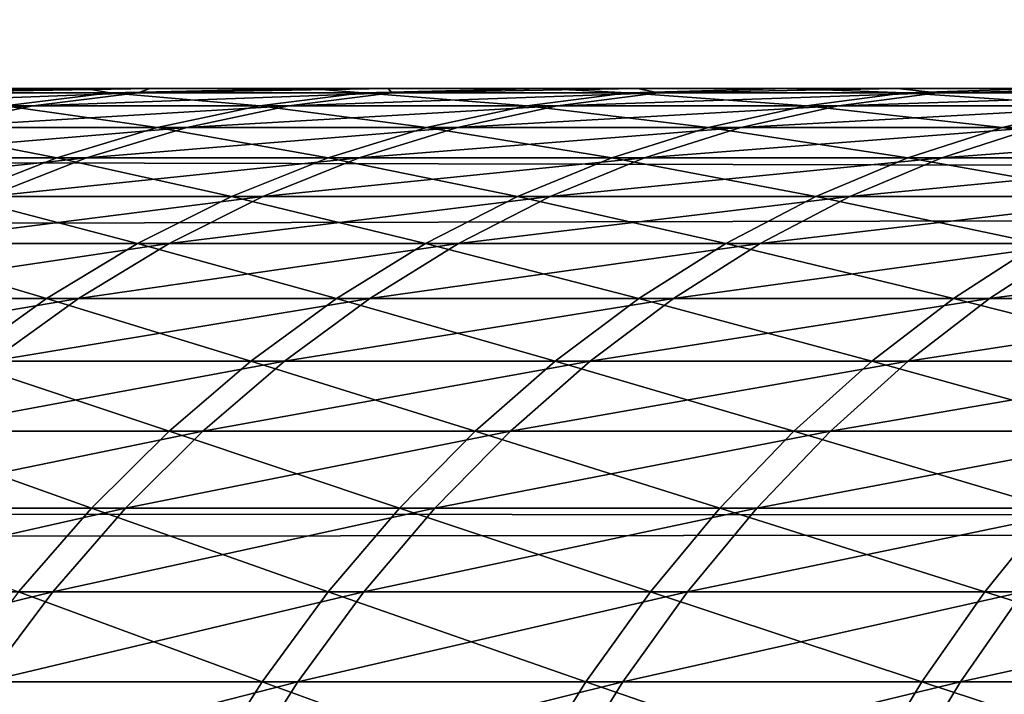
# Model space of a CAD drawing. Header units: millimetres. Extents: x -184 to 165, y -135 to 242.
# Tile 853 of 1056: x -106.644 to -106.073, y 5.848 to 6.24. Entities that reach past the tile are written whole.
import ezdxf

# ---------------------------------------------------------------- set-up
doc = ezdxf.new("R2010")
doc.units = ezdxf.units.MM
doc.header["$LTSCALE"] = 41.718519
for name, color, linetype in [('384', 7, 'CONTINUOUS'), ('386', 7, 'CONTINUOUS'), ('432', 7, 'CONTINUOUS'), ('433', 7, 'CONTINUOUS')]:
    doc.layers.add(name, color=color, linetype=linetype)

msp = doc.modelspace()

# ---------------------------------------------------------------- linework, layer by layer
at = {"layer": '384', "linetype": 'CONTINUOUS'}
for points in [[(-35.19485, 6.44238, 60), (-34.8031, 5.99816, 60), (-162.44894, 6.28006, 60), (-35.19485, 6.44238, 60)], [(-162.44894, 6.28006, 60), (-34.8031, 5.99816, 60), (-162.7873, 5.89476, 60), (-162.44894, 6.28006, 60)], [(-34.8031, 5.99816, 60), (-34.41413, 5.55084, 60), (-162.7873, 5.89476, 60), (-34.8031, 5.99816, 60)], [(-162.7873, 5.89476, 60), (-34.41413, 5.55084, 60), (-163.12331, 5.50745, 60), (-162.7873, 5.89476, 60)]]:
    msp.add_3dface(points, dxfattribs=at)
at = {"layer": '386', "linetype": 'CONTINUOUS'}
for points in [[(-35.05106, 6.28006, 63), (-162.30515, 6.44238, 63), (-162.6969, 5.99816, 63), (-35.05106, 6.28006, 63)], [(-34.7127, 5.89476, 63), (-35.05106, 6.28006, 63), (-162.6969, 5.99816, 63), (-34.7127, 5.89476, 63)], [(-34.7127, 5.89476, 63), (-162.6969, 5.99816, 63), (-163.08587, 5.55084, 63), (-34.7127, 5.89476, 63)], [(-34.37669, 5.50745, 63), (-34.7127, 5.89476, 63), (-163.08587, 5.55084, 63), (-34.37669, 5.50745, 63)]]:
    msp.add_3dface(points, dxfattribs=at)
at = {"layer": '432', "linetype": 'CONTINUOUS'}
for points in [[(-106.71604, 6.19755, -4.42714), (-106.57596, 6.19755, -4.66882), (-106.77806, 6.19001, -4.46183), (-106.71604, 6.19755, -4.42714)], [(-106.77806, 6.19001, -4.46183), (-106.57596, 6.19755, -4.66882), (-106.63688, 6.19001, -4.70539), (-106.77806, 6.19001, -4.46183)], [(-106.73129, 6.19755, 4.39977), (-106.59204, 6.19755, 4.64192), (-106.60644, 6.2, 4.47879), (-106.73129, 6.19755, 4.39977)], [(-106.73, 6.2, 4.25619), (-106.73129, 6.19755, 4.39977), (-106.60644, 6.2, 4.47879), (-106.73, 6.2, 4.25619)], [(-106.59204, 6.19755, 4.64192), (-106.73129, 6.19755, 4.39977), (-106.65309, 6.19001, 4.67829), (-106.59204, 6.19755, 4.64192)], [(-106.57596, 6.19755, -4.66882), (-106.71604, 6.19755, -4.42714), (-106.56876, 6.2, -4.54382), (-106.57596, 6.19755, -4.66882)], [(-106.56876, 6.2, -4.54382), (-106.71604, 6.19755, -4.42714), (-106.7003, 6.2, -4.31106), (-106.56876, 6.2, -4.54382)], [(-106.50529, 6.19001, 4.91791), (-106.59204, 6.19755, 4.64192), (-106.65309, 6.19001, 4.67829), (-106.50529, 6.19001, 4.91791)], [(-106.57596, 6.19755, -4.66882), (-106.42849, 6.19755, -4.90606), (-106.63688, 6.19001, -4.70539), (-106.57596, 6.19755, -4.66882)], [(-106.63688, 6.19001, -4.70539), (-106.42849, 6.19755, -4.90606), (-106.48826, 6.19001, -4.9445), (-106.63688, 6.19001, -4.70539)], [(-106.60644, 6.2, 4.47879), (-106.59204, 6.19755, 4.64192), (-106.47663, 6.2, 4.69779), (-106.60644, 6.2, 4.47879)], [(-106.59204, 6.19755, 4.64192), (-106.4454, 6.19755, 4.87968), (-106.47663, 6.2, 4.69779), (-106.59204, 6.19755, 4.64192)], [(-106.4454, 6.19755, 4.87968), (-106.59204, 6.19755, 4.64192), (-106.50529, 6.19001, 4.91791), (-106.4454, 6.19755, 4.87968)], [(-106.42849, 6.19755, -4.90606), (-106.57596, 6.19755, -4.66882), (-106.4306, 6.2, -4.7722), (-106.42849, 6.19755, -4.90606)], [(-106.4306, 6.2, -4.7722), (-106.57596, 6.19755, -4.66882), (-106.56876, 6.2, -4.54382), (-106.4306, 6.2, -4.7722)], [(-106.35019, 6.19001, 5.15286), (-106.4454, 6.19755, 4.87968), (-106.50529, 6.19001, 4.91791), (-106.35019, 6.19001, 5.15286)], [(-106.42849, 6.19755, -4.90606), (-106.27379, 6.19755, -5.13866), (-106.48826, 6.19001, -4.9445), (-106.42849, 6.19755, -4.90606)], [(-106.48826, 6.19001, -4.9445), (-106.27379, 6.19755, -5.13866), (-106.33234, 6.19001, -5.17892), (-106.48826, 6.19001, -4.9445)], [(-106.47663, 6.2, 4.69779), (-106.4454, 6.19755, 4.87968), (-106.34069, 6.2, 4.91305), (-106.47663, 6.2, 4.69779)], [(-106.4454, 6.19755, 4.87968), (-106.2915, 6.19755, 5.11281), (-106.34069, 6.2, 4.91305), (-106.4454, 6.19755, 4.87968)], [(-106.2915, 6.19755, 5.11281), (-106.4454, 6.19755, 4.87968), (-106.35019, 6.19001, 5.15286), (-106.2915, 6.19755, 5.11281)], [(-106.28595, 6.2, -4.99605), (-106.42849, 6.19755, -4.90606), (-106.4306, 6.2, -4.7722), (-106.28595, 6.2, -4.99605)], [(-106.27379, 6.19755, -5.13866), (-106.42849, 6.19755, -4.90606), (-106.28595, 6.2, -4.99605), (-106.27379, 6.19755, -5.13866)], [(-106.18793, 6.19001, 5.38293), (-106.2915, 6.19755, 5.11281), (-106.35019, 6.19001, 5.15286), (-106.18793, 6.19001, 5.38293)], [(-106.34069, 6.2, 4.91305), (-106.2915, 6.19755, 5.11281), (-106.19871, 6.2, 5.12437), (-106.34069, 6.2, 4.91305)], [(-106.27379, 6.19755, -5.13866), (-106.112, 6.19755, -5.36638), (-106.33234, 6.19001, -5.17892), (-106.27379, 6.19755, -5.13866)], [(-106.33234, 6.19001, -5.17892), (-106.112, 6.19755, -5.36638), (-106.16929, 6.19001, -5.40842), (-106.33234, 6.19001, -5.17892)], [(-106.2915, 6.19755, 5.11281), (-106.1305, 6.19755, 5.34108), (-106.19871, 6.2, 5.12437), (-106.2915, 6.19755, 5.11281)], [(-106.1305, 6.19755, 5.34108), (-106.2915, 6.19755, 5.11281), (-106.18793, 6.19001, 5.38293), (-106.1305, 6.19755, 5.34108)], [(-106.13496, 6.2, -5.2152), (-106.27379, 6.19755, -5.13866), (-106.28595, 6.2, -4.99605), (-106.13496, 6.2, -5.2152)], [(-106.112, 6.19755, -5.36638), (-106.27379, 6.19755, -5.13866), (-106.13496, 6.2, -5.2152), (-106.112, 6.19755, -5.36638)], [(-106.19871, 6.2, 5.12437), (-106.1305, 6.19755, 5.34108), (-106.05081, 6.2, 5.33159), (-106.19871, 6.2, 5.12437)], [(-106.01866, 6.19001, 5.60788), (-106.1305, 6.19755, 5.34108), (-106.18793, 6.19001, 5.38293), (-106.01866, 6.19001, 5.60788)], [(-106.112, 6.19755, -5.36638), (-105.94328, 6.19755, -5.589), (-106.16929, 6.19001, -5.40842), (-106.112, 6.19755, -5.36638)], [(-106.16929, 6.19001, -5.40842), (-105.94328, 6.19755, -5.589), (-105.99924, 6.19001, -5.63279), (-106.16929, 6.19001, -5.40842)], [(-105.97778, 6.2, -5.4295), (-106.112, 6.19755, -5.36638), (-106.13496, 6.2, -5.2152), (-105.97778, 6.2, -5.4295)], [(-106.1305, 6.19755, 5.34108), (-105.96254, 6.19755, 5.56429), (-106.05081, 6.2, 5.33159), (-106.1305, 6.19755, 5.34108)], [(-105.96254, 6.19755, 5.56429), (-106.1305, 6.19755, 5.34108), (-106.01866, 6.19001, 5.60788), (-105.96254, 6.19755, 5.56429)], [(-105.94328, 6.19755, -5.589), (-106.112, 6.19755, -5.36638), (-105.97778, 6.2, -5.4295), (-105.94328, 6.19755, -5.589)], [(-106.77806, 6.19001, -4.46183), (-106.63688, 6.19001, -4.70539), (-106.83945, 6.17742, -4.49616), (-106.77806, 6.19001, -4.46183)], [(-106.83945, 6.17742, -4.49616), (-106.63688, 6.19001, -4.70539), (-106.69718, 6.17742, -4.7416), (-106.83945, 6.17742, -4.49616)], [(-106.56458, 6.17742, 4.95575), (-106.65309, 6.19001, 4.67829), (-106.71351, 6.17742, 4.71429), (-106.56458, 6.17742, 4.95575)], [(-106.63688, 6.19001, -4.70539), (-106.48826, 6.19001, -4.9445), (-106.69718, 6.17742, -4.7416), (-106.63688, 6.19001, -4.70539)], [(-106.69718, 6.17742, -4.7416), (-106.48826, 6.19001, -4.9445), (-106.54742, 6.17742, -4.98255), (-106.69718, 6.17742, -4.7416)], [(-106.50529, 6.19001, 4.91791), (-106.65309, 6.19001, 4.67829), (-106.56458, 6.17742, 4.95575), (-106.50529, 6.19001, 4.91791)], [(-106.40829, 6.17742, 5.19251), (-106.50529, 6.19001, 4.91791), (-106.56458, 6.17742, 4.95575), (-106.40829, 6.17742, 5.19251)], [(-106.48826, 6.19001, -4.9445), (-106.33234, 6.19001, -5.17892), (-106.54742, 6.17742, -4.98255), (-106.48826, 6.19001, -4.9445)], [(-106.54742, 6.17742, -4.98255), (-106.33234, 6.19001, -5.17892), (-106.3903, 6.17742, -5.21877), (-106.54742, 6.17742, -4.98255)], [(-106.35019, 6.19001, 5.15286), (-106.50529, 6.19001, 4.91791), (-106.40829, 6.17742, 5.19251), (-106.35019, 6.19001, 5.15286)], [(-106.24478, 6.17742, 5.42435), (-106.35019, 6.19001, 5.15286), (-106.40829, 6.17742, 5.19251), (-106.24478, 6.17742, 5.42435)], [(-106.33234, 6.19001, -5.17892), (-106.16929, 6.19001, -5.40842), (-106.3903, 6.17742, -5.21877), (-106.33234, 6.19001, -5.17892)], [(-106.3903, 6.17742, -5.21877), (-106.16929, 6.19001, -5.40842), (-106.22599, 6.17742, -5.45003), (-106.3903, 6.17742, -5.21877)], [(-106.18793, 6.19001, 5.38293), (-106.35019, 6.19001, 5.15286), (-106.24478, 6.17742, 5.42435), (-106.18793, 6.19001, 5.38293)], [(-106.0742, 6.17742, 5.65104), (-106.18793, 6.19001, 5.38293), (-106.24478, 6.17742, 5.42435), (-106.0742, 6.17742, 5.65104)], [(-106.16929, 6.19001, -5.40842), (-105.99924, 6.19001, -5.63279), (-106.22599, 6.17742, -5.45003), (-106.16929, 6.19001, -5.40842)], [(-106.22599, 6.17742, -5.45003), (-105.99924, 6.19001, -5.63279), (-106.05463, 6.17742, -5.67613), (-106.22599, 6.17742, -5.45003)], [(-106.01866, 6.19001, 5.60788), (-106.18793, 6.19001, 5.38293), (-106.0742, 6.17742, 5.65104), (-106.01866, 6.19001, 5.60788)], [(-105.89673, 6.17742, 5.87237), (-106.01866, 6.19001, 5.60788), (-106.0742, 6.17742, 5.65104), (-105.89673, 6.17742, 5.87237)], [(-106.62296, 6.15983, 4.99301), (-106.71351, 6.17742, 4.71429), (-106.77301, 6.15983, 4.74974), (-106.62296, 6.15983, 4.99301)], [(-106.69718, 6.17742, -4.7416), (-106.54742, 6.17742, -4.98255), (-106.75656, 6.15983, -4.77725), (-106.69718, 6.17742, -4.7416)], [(-106.75656, 6.15983, -4.77725), (-106.54742, 6.17742, -4.98255), (-106.60567, 6.15983, -5.02001), (-106.75656, 6.15983, -4.77725)], [(-106.56458, 6.17742, 4.95575), (-106.71351, 6.17742, 4.71429), (-106.62296, 6.15983, 4.99301), (-106.56458, 6.17742, 4.95575)], [(-106.46549, 6.15983, 5.23155), (-106.56458, 6.17742, 4.95575), (-106.62296, 6.15983, 4.99301), (-106.46549, 6.15983, 5.23155)], [(-106.54742, 6.17742, -4.98255), (-106.3903, 6.17742, -5.21877), (-106.60567, 6.15983, -5.02001), (-106.54742, 6.17742, -4.98255)], [(-106.60567, 6.15983, -5.02001), (-106.3903, 6.17742, -5.21877), (-106.44737, 6.15983, -5.258), (-106.60567, 6.15983, -5.02001)], [(-106.40829, 6.17742, 5.19251), (-106.56458, 6.17742, 4.95575), (-106.46549, 6.15983, 5.23155), (-106.40829, 6.17742, 5.19251)], [(-106.30075, 6.15983, 5.46513), (-106.40829, 6.17742, 5.19251), (-106.46549, 6.15983, 5.23155), (-106.30075, 6.15983, 5.46513)], [(-106.3903, 6.17742, -5.21877), (-106.22599, 6.17742, -5.45003), (-106.44737, 6.15983, -5.258), (-106.3903, 6.17742, -5.21877)], [(-106.44737, 6.15983, -5.258), (-106.22599, 6.17742, -5.45003), (-106.28183, 6.15983, -5.49101), (-106.44737, 6.15983, -5.258)], [(-106.24478, 6.17742, 5.42435), (-106.40829, 6.17742, 5.19251), (-106.30075, 6.15983, 5.46513), (-106.24478, 6.17742, 5.42435)], [(-106.1289, 6.15983, 5.69353), (-106.24478, 6.17742, 5.42435), (-106.30075, 6.15983, 5.46513), (-106.1289, 6.15983, 5.69353)], [(-106.22599, 6.17742, -5.45003), (-106.05463, 6.17742, -5.67613), (-106.28183, 6.15983, -5.49101), (-106.22599, 6.17742, -5.45003)], [(-106.28183, 6.15983, -5.49101), (-106.05463, 6.17742, -5.67613), (-106.10918, 6.15983, -5.71881), (-106.28183, 6.15983, -5.49101)], [(-106.0742, 6.17742, 5.65104), (-106.24478, 6.17742, 5.42435), (-106.1289, 6.15983, 5.69353), (-106.0742, 6.17742, 5.65104)], [(-105.95009, 6.15983, 5.91652), (-106.0742, 6.17742, 5.65104), (-106.1289, 6.15983, 5.69353), (-105.95009, 6.15983, 5.91652)], [(-106.05463, 6.17742, -5.67613), (-105.8764, 6.17742, -5.89685), (-106.10918, 6.15983, -5.71881), (-106.05463, 6.17742, -5.67613)], [(-106.10918, 6.15983, -5.71881), (-105.8764, 6.17742, -5.89685), (-105.9296, 6.15983, -5.94119), (-106.10918, 6.15983, -5.71881)], [(-105.89673, 6.17742, 5.87237), (-106.0742, 6.17742, 5.65104), (-105.95009, 6.15983, 5.91652), (-105.89673, 6.17742, 5.87237)], [(-106.75656, 6.15983, -4.77725), (-106.60567, 6.15983, -5.02001), (-106.81471, 6.13735, -4.81217), (-106.75656, 6.15983, -4.77725)], [(-106.81471, 6.13735, -4.81217), (-106.60567, 6.15983, -5.02001), (-106.66271, 6.13735, -5.0567), (-106.81471, 6.13735, -4.81217)], [(-106.62296, 6.15983, 4.99301), (-106.77301, 6.15983, 4.74974), (-106.68014, 6.13735, 5.0295), (-106.62296, 6.15983, 4.99301)], [(-106.52152, 6.13735, 5.26979), (-106.62296, 6.15983, 4.99301), (-106.68014, 6.13735, 5.0295), (-106.52152, 6.13735, 5.26979)], [(-106.60567, 6.15983, -5.02001), (-106.44737, 6.15983, -5.258), (-106.66271, 6.13735, -5.0567), (-106.60567, 6.15983, -5.02001)], [(-106.66271, 6.13735, -5.0567), (-106.44737, 6.15983, -5.258), (-106.50326, 6.13735, -5.29643), (-106.66271, 6.13735, -5.0567)], [(-106.46549, 6.15983, 5.23155), (-106.62296, 6.15983, 4.99301), (-106.52152, 6.13735, 5.26979), (-106.46549, 6.15983, 5.23155)], [(-106.35557, 6.13735, 5.50507), (-106.46549, 6.15983, 5.23155), (-106.52152, 6.13735, 5.26979), (-106.35557, 6.13735, 5.50507)], [(-106.44737, 6.15983, -5.258), (-106.28183, 6.15983, -5.49101), (-106.50326, 6.13735, -5.29643), (-106.44737, 6.15983, -5.258)], [(-106.50326, 6.13735, -5.29643), (-106.28183, 6.15983, -5.49101), (-106.33651, 6.13735, -5.53114), (-106.50326, 6.13735, -5.29643)], [(-106.30075, 6.15983, 5.46513), (-106.46549, 6.15983, 5.23155), (-106.35557, 6.13735, 5.50507), (-106.30075, 6.15983, 5.46513)], [(-106.18246, 6.13735, 5.73514), (-106.30075, 6.15983, 5.46513), (-106.35557, 6.13735, 5.50507), (-106.18246, 6.13735, 5.73514)], [(-106.28183, 6.15983, -5.49101), (-106.10918, 6.15983, -5.71881), (-106.33651, 6.13735, -5.53114), (-106.28183, 6.15983, -5.49101)], [(-106.33651, 6.13735, -5.53114), (-106.10918, 6.15983, -5.71881), (-106.1626, 6.13735, -5.76061), (-106.33651, 6.13735, -5.53114)], [(-106.1289, 6.15983, 5.69353), (-106.30075, 6.15983, 5.46513), (-106.18246, 6.13735, 5.73514), (-106.1289, 6.15983, 5.69353)], [(-106.00234, 6.13735, 5.95976), (-106.1289, 6.15983, 5.69353), (-106.18246, 6.13735, 5.73514), (-106.00234, 6.13735, 5.95976)], [(-106.10918, 6.15983, -5.71881), (-105.9296, 6.15983, -5.94119), (-106.1626, 6.13735, -5.76061), (-106.10918, 6.15983, -5.71881)], [(-106.1626, 6.13735, -5.76061), (-105.9296, 6.15983, -5.94119), (-105.98171, 6.13735, -5.98461), (-106.1626, 6.13735, -5.76061)], [(-105.95009, 6.15983, 5.91652), (-106.1289, 6.15983, 5.69353), (-106.00234, 6.13735, 5.95976), (-105.95009, 6.15983, 5.91652)], [(-106.57607, 6.11008, 5.30702), (-106.68014, 6.13735, 5.0295), (-106.73581, 6.11008, 5.06504), (-106.57607, 6.11008, 5.30702)], [(-106.66271, 6.13735, -5.0567), (-106.50326, 6.13735, -5.29643), (-106.71826, 6.11008, -5.09242), (-106.66271, 6.13735, -5.0567)], [(-106.71826, 6.11008, -5.09242), (-106.50326, 6.13735, -5.29643), (-106.55769, 6.11008, -5.33385), (-106.71826, 6.11008, -5.09242)], [(-106.52152, 6.13735, 5.26979), (-106.68014, 6.13735, 5.0295), (-106.57607, 6.11008, 5.30702), (-106.52152, 6.13735, 5.26979)], [(-106.40895, 6.11008, 5.54397), (-106.52152, 6.13735, 5.26979), (-106.57607, 6.11008, 5.30702), (-106.40895, 6.11008, 5.54397)], [(-106.50326, 6.13735, -5.29643), (-106.33651, 6.13735, -5.53114), (-106.55769, 6.11008, -5.33385), (-106.50326, 6.13735, -5.29643)], [(-106.55769, 6.11008, -5.33385), (-106.33651, 6.13735, -5.53114), (-106.38975, 6.11008, -5.57022), (-106.55769, 6.11008, -5.33385)], [(-106.35557, 6.13735, 5.50507), (-106.52152, 6.13735, 5.26979), (-106.40895, 6.11008, 5.54397), (-106.35557, 6.13735, 5.50507)], [(-106.23462, 6.11008, 5.77565), (-106.35557, 6.13735, 5.50507), (-106.40895, 6.11008, 5.54397), (-106.23462, 6.11008, 5.77565)], [(-106.33651, 6.13735, -5.53114), (-106.1626, 6.13735, -5.76061), (-106.38975, 6.11008, -5.57022), (-106.33651, 6.13735, -5.53114)], [(-106.38975, 6.11008, -5.57022), (-106.1626, 6.13735, -5.76061), (-106.21462, 6.11008, -5.80131), (-106.38975, 6.11008, -5.57022)], [(-106.18246, 6.13735, 5.73514), (-106.35557, 6.13735, 5.50507), (-106.23462, 6.11008, 5.77565), (-106.18246, 6.13735, 5.73514)], [(-106.05323, 6.11008, 6.00186), (-106.18246, 6.13735, 5.73514), (-106.23462, 6.11008, 5.77565), (-106.05323, 6.11008, 6.00186)], [(-106.1626, 6.13735, -5.76061), (-105.98171, 6.13735, -5.98461), (-106.21462, 6.11008, -5.80131), (-106.1626, 6.13735, -5.76061)], [(-106.21462, 6.11008, -5.80131), (-105.98171, 6.13735, -5.98461), (-106.03245, 6.11008, -6.02689), (-106.21462, 6.11008, -5.80131)], [(-106.00234, 6.13735, 5.95976), (-106.18246, 6.13735, 5.73514), (-106.05323, 6.11008, 6.00186), (-106.00234, 6.13735, 5.95976)], [(-106.62887, 6.07816, 5.34306), (-106.73581, 6.11008, 5.06504), (-106.7897, 6.07816, 5.09943), (-106.62887, 6.07816, 5.34306)], [(-106.71826, 6.11008, -5.09242), (-106.55769, 6.11008, -5.33385), (-106.77204, 6.07816, -5.12701), (-106.71826, 6.11008, -5.09242)], [(-106.77204, 6.07816, -5.12701), (-106.55769, 6.11008, -5.33385), (-106.61037, 6.07816, -5.37007), (-106.77204, 6.07816, -5.12701)], [(-106.57607, 6.11008, 5.30702), (-106.73581, 6.11008, 5.06504), (-106.62887, 6.07816, 5.34306), (-106.57607, 6.11008, 5.30702)], [(-106.46062, 6.07816, 5.58161), (-106.57607, 6.11008, 5.30702), (-106.62887, 6.07816, 5.34306), (-106.46062, 6.07816, 5.58161)], [(-106.55769, 6.11008, -5.33385), (-106.38975, 6.11008, -5.57022), (-106.61037, 6.07816, -5.37007), (-106.55769, 6.11008, -5.33385)], [(-106.61037, 6.07816, -5.37007), (-106.38975, 6.11008, -5.57022), (-106.44129, 6.07816, -5.60805), (-106.61037, 6.07816, -5.37007)], [(-106.40895, 6.11008, 5.54397), (-106.57607, 6.11008, 5.30702), (-106.46062, 6.07816, 5.58161), (-106.40895, 6.11008, 5.54397)], [(-106.2851, 6.07816, 5.81488), (-106.40895, 6.11008, 5.54397), (-106.46062, 6.07816, 5.58161), (-106.2851, 6.07816, 5.81488)], [(-106.38975, 6.11008, -5.57022), (-106.21462, 6.11008, -5.80131), (-106.44129, 6.07816, -5.60805), (-106.38975, 6.11008, -5.57022)], [(-106.44129, 6.07816, -5.60805), (-106.21462, 6.11008, -5.80131), (-106.26497, 6.07816, -5.8407), (-106.44129, 6.07816, -5.60805)], [(-106.23462, 6.11008, 5.77565), (-106.40895, 6.11008, 5.54397), (-106.2851, 6.07816, 5.81488), (-106.23462, 6.11008, 5.77565)], [(-106.10248, 6.07816, 6.04262), (-106.23462, 6.11008, 5.77565), (-106.2851, 6.07816, 5.81488), (-106.10248, 6.07816, 6.04262)], [(-106.21462, 6.11008, -5.80131), (-106.03245, 6.11008, -6.02689), (-106.26497, 6.07816, -5.8407), (-106.21462, 6.11008, -5.80131)], [(-106.26497, 6.07816, -5.8407), (-106.03245, 6.11008, -6.02689), (-106.08156, 6.07816, -6.06781), (-106.26497, 6.07816, -5.8407)], [(-106.05323, 6.11008, 6.00186), (-106.23462, 6.11008, 5.77565), (-106.10248, 6.07816, 6.04262), (-106.05323, 6.11008, 6.00186)], [(-105.91294, 6.07816, 6.26464), (-106.05323, 6.11008, 6.00186), (-106.10248, 6.07816, 6.04262), (-105.91294, 6.07816, 6.26464)], [(-106.03245, 6.11008, -6.02689), (-105.84342, 6.11008, -6.24675), (-106.08156, 6.07816, -6.06781), (-106.03245, 6.11008, -6.02689)], [(-106.08156, 6.07816, -6.06781), (-105.84342, 6.11008, -6.24675), (-105.89125, 6.07816, -6.28917), (-106.08156, 6.07816, -6.06781)], [(-106.77204, 6.07816, -5.12701), (-106.61037, 6.07816, -5.37007), (-106.82375, 6.04175, -5.16027), (-106.77204, 6.07816, -5.12701)], [(-106.82375, 6.04175, -5.16027), (-106.61037, 6.07816, -5.37007), (-106.66104, 6.04175, -5.40491), (-106.82375, 6.04175, -5.16027)], [(-106.62887, 6.07816, 5.34306), (-106.7897, 6.07816, 5.09943), (-106.67966, 6.04175, 5.37772), (-106.62887, 6.07816, 5.34306)], [(-106.51032, 6.04175, 5.61782), (-106.62887, 6.07816, 5.34306), (-106.67966, 6.04175, 5.37772), (-106.51032, 6.04175, 5.61782)], [(-106.61037, 6.07816, -5.37007), (-106.44129, 6.07816, -5.60805), (-106.66104, 6.04175, -5.40491), (-106.61037, 6.07816, -5.37007)], [(-106.66104, 6.04175, -5.40491), (-106.44129, 6.07816, -5.60805), (-106.49086, 6.04175, -5.64443), (-106.66104, 6.04175, -5.40491)], [(-106.46062, 6.07816, 5.58161), (-106.62887, 6.07816, 5.34306), (-106.51032, 6.04175, 5.61782), (-106.46062, 6.07816, 5.58161)], [(-106.33366, 6.04175, 5.8526), (-106.46062, 6.07816, 5.58161), (-106.51032, 6.04175, 5.61782), (-106.33366, 6.04175, 5.8526)], [(-106.44129, 6.07816, -5.60805), (-106.26497, 6.07816, -5.8407), (-106.49086, 6.04175, -5.64443), (-106.44129, 6.07816, -5.60805)], [(-106.49086, 6.04175, -5.64443), (-106.26497, 6.07816, -5.8407), (-106.31339, 6.04175, -5.87859), (-106.49086, 6.04175, -5.64443)], [(-106.2851, 6.07816, 5.81488), (-106.46062, 6.07816, 5.58161), (-106.33366, 6.04175, 5.8526), (-106.2851, 6.07816, 5.81488)], [(-106.14986, 6.04175, 6.08182), (-106.2851, 6.07816, 5.81488), (-106.33366, 6.04175, 5.8526), (-106.14986, 6.04175, 6.08182)], [(-106.26497, 6.07816, -5.8407), (-106.08156, 6.07816, -6.06781), (-106.31339, 6.04175, -5.87859), (-106.26497, 6.07816, -5.8407)], [(-106.31339, 6.04175, -5.87859), (-106.08156, 6.07816, -6.06781), (-106.1288, 6.04175, -6.10718), (-106.31339, 6.04175, -5.87859)], [(-106.10248, 6.07816, 6.04262), (-106.2851, 6.07816, 5.81488), (-106.14986, 6.04175, 6.08182), (-106.10248, 6.07816, 6.04262)], [(-105.95908, 6.04175, 6.30528), (-106.10248, 6.07816, 6.04262), (-106.14986, 6.04175, 6.08182), (-105.95908, 6.04175, 6.30528)], [(-106.08156, 6.07816, -6.06781), (-105.89125, 6.07816, -6.28917), (-106.1288, 6.04175, -6.10718), (-106.08156, 6.07816, -6.06781)], [(-106.1288, 6.04175, -6.10718), (-105.89125, 6.07816, -6.28917), (-105.93725, 6.04175, -6.32997), (-106.1288, 6.04175, -6.10718)], [(-105.91294, 6.07816, 6.26464), (-106.10248, 6.07816, 6.04262), (-105.95908, 6.04175, 6.30528), (-105.91294, 6.07816, 6.26464)], [(-106.55779, 6.00105, 5.65241), (-106.67966, 6.04175, 5.37772), (-106.72817, 6.00105, 5.41083), (-106.55779, 6.00105, 5.65241)], [(-106.66104, 6.04175, -5.40491), (-106.49086, 6.04175, -5.64443), (-106.70943, 6.00105, -5.43818), (-106.66104, 6.04175, -5.40491)], [(-106.70943, 6.00105, -5.43818), (-106.49086, 6.04175, -5.64443), (-106.53821, 6.00105, -5.67918), (-106.70943, 6.00105, -5.43818)], [(-106.51032, 6.04175, 5.61782), (-106.67966, 6.04175, 5.37772), (-106.55779, 6.00105, 5.65241), (-106.51032, 6.04175, 5.61782)], [(-106.38004, 6.00105, 5.88863), (-106.51032, 6.04175, 5.61782), (-106.55779, 6.00105, 5.65241), (-106.38004, 6.00105, 5.88863)], [(-106.49086, 6.04175, -5.64443), (-106.31339, 6.04175, -5.87859), (-106.53821, 6.00105, -5.67918), (-106.49086, 6.04175, -5.64443)], [(-106.53821, 6.00105, -5.67918), (-106.31339, 6.04175, -5.87859), (-106.35965, 6.00105, -5.91478), (-106.53821, 6.00105, -5.67918)], [(-106.33366, 6.04175, 5.8526), (-106.51032, 6.04175, 5.61782), (-106.38004, 6.00105, 5.88863), (-106.33366, 6.04175, 5.8526)], [(-106.1951, 6.00105, 6.11926), (-106.33366, 6.04175, 5.8526), (-106.38004, 6.00105, 5.88863), (-106.1951, 6.00105, 6.11926)], [(-106.31339, 6.04175, -5.87859), (-106.1288, 6.04175, -6.10718), (-106.35965, 6.00105, -5.91478), (-106.31339, 6.04175, -5.87859)], [(-106.35965, 6.00105, -5.91478), (-106.1288, 6.04175, -6.10718), (-106.17392, 6.00105, -6.14478), (-106.35965, 6.00105, -5.91478)], [(-106.14986, 6.04175, 6.08182), (-106.33366, 6.04175, 5.8526), (-106.1951, 6.00105, 6.11926), (-106.14986, 6.04175, 6.08182)], [(-106.00315, 6.00105, 6.34409), (-106.14986, 6.04175, 6.08182), (-106.1951, 6.00105, 6.11926), (-106.00315, 6.00105, 6.34409)], [(-106.1288, 6.04175, -6.10718), (-105.93725, 6.04175, -6.32997), (-106.17392, 6.00105, -6.14478), (-106.1288, 6.04175, -6.10718)], [(-106.17392, 6.00105, -6.14478), (-105.93725, 6.04175, -6.32997), (-105.98119, 6.00105, -6.36894), (-106.17392, 6.00105, -6.14478)], [(-105.95908, 6.04175, 6.30528), (-106.14986, 6.04175, 6.08182), (-106.00315, 6.00105, 6.34409), (-105.95908, 6.04175, 6.30528)], [(-106.60278, 5.95626, 5.68519), (-106.72817, 6.00105, 5.41083), (-106.77416, 5.95626, 5.44221), (-106.60278, 5.95626, 5.68519)], [(-106.70943, 6.00105, -5.43818), (-106.53821, 6.00105, -5.67918), (-106.75531, 5.95626, -5.46973), (-106.70943, 6.00105, -5.43818)], [(-106.75531, 5.95626, -5.46973), (-106.53821, 6.00105, -5.67918), (-106.5831, 5.95626, -5.71212), (-106.75531, 5.95626, -5.46973)], [(-106.55779, 6.00105, 5.65241), (-106.72817, 6.00105, 5.41083), (-106.60278, 5.95626, 5.68519), (-106.55779, 6.00105, 5.65241)], [(-106.42401, 5.95626, 5.92279), (-106.55779, 6.00105, 5.65241), (-106.60278, 5.95626, 5.68519), (-106.42401, 5.95626, 5.92279)], [(-106.53821, 6.00105, -5.67918), (-106.35965, 6.00105, -5.91478), (-106.5831, 5.95626, -5.71212), (-106.53821, 6.00105, -5.67918)], [(-106.5831, 5.95626, -5.71212), (-106.35965, 6.00105, -5.91478), (-106.4035, 5.95626, -5.94909), (-106.5831, 5.95626, -5.71212)], [(-106.38004, 6.00105, 5.88863), (-106.55779, 6.00105, 5.65241), (-106.42401, 5.95626, 5.92279), (-106.38004, 6.00105, 5.88863)], [(-106.238, 5.95626, 6.15476), (-106.38004, 6.00105, 5.88863), (-106.42401, 5.95626, 5.92279), (-106.238, 5.95626, 6.15476)], [(-106.35965, 6.00105, -5.91478), (-106.17392, 6.00105, -6.14478), (-106.4035, 5.95626, -5.94909), (-106.35965, 6.00105, -5.91478)], [(-106.4035, 5.95626, -5.94909), (-106.17392, 6.00105, -6.14478), (-106.21669, 5.95626, -6.18042), (-106.4035, 5.95626, -5.94909)], [(-106.1951, 6.00105, 6.11926), (-106.38004, 6.00105, 5.88863), (-106.238, 5.95626, 6.15476), (-106.1951, 6.00105, 6.11926)], [(-106.04493, 5.95626, 6.38089), (-106.1951, 6.00105, 6.11926), (-106.238, 5.95626, 6.15476), (-106.04493, 5.95626, 6.38089)], [(-106.17392, 6.00105, -6.14478), (-105.98119, 6.00105, -6.36894), (-106.21669, 5.95626, -6.18042), (-106.17392, 6.00105, -6.14478)], [(-106.21669, 5.95626, -6.18042), (-105.98119, 6.00105, -6.36894), (-106.02285, 5.95626, -6.40588), (-106.21669, 5.95626, -6.18042)], [(-106.00315, 6.00105, 6.34409), (-106.1951, 6.00105, 6.11926), (-106.04493, 5.95626, 6.38089), (-106.00315, 6.00105, 6.34409)], [(-106.75531, 5.95626, -5.46973), (-106.5831, 5.95626, -5.71212), (-106.79843, 5.90761, -5.49938), (-106.75531, 5.95626, -5.46973)], [(-106.79843, 5.90761, -5.49938), (-106.5831, 5.95626, -5.71212), (-106.62529, 5.90761, -5.74308), (-106.79843, 5.90761, -5.49938)], [(-106.60278, 5.95626, 5.68519), (-106.77416, 5.95626, 5.44221), (-106.64508, 5.90761, 5.71601), (-106.60278, 5.95626, 5.68519)], [(-106.46534, 5.90761, 5.95489), (-106.60278, 5.95626, 5.68519), (-106.64508, 5.90761, 5.71601), (-106.46534, 5.90761, 5.95489)], [(-106.5831, 5.95626, -5.71212), (-106.4035, 5.95626, -5.94909), (-106.62529, 5.90761, -5.74308), (-106.5831, 5.95626, -5.71212)], [(-106.62529, 5.90761, -5.74308), (-106.4035, 5.95626, -5.94909), (-106.44472, 5.90761, -5.98134), (-106.62529, 5.90761, -5.74308)], [(-106.42401, 5.95626, 5.92279), (-106.60278, 5.95626, 5.68519), (-106.46534, 5.90761, 5.95489), (-106.42401, 5.95626, 5.92279)], [(-106.27832, 5.90761, 6.18812), (-106.42401, 5.95626, 5.92279), (-106.46534, 5.90761, 5.95489), (-106.27832, 5.90761, 6.18812)], [(-106.4035, 5.95626, -5.94909), (-106.21669, 5.95626, -6.18042), (-106.44472, 5.90761, -5.98134), (-106.4035, 5.95626, -5.94909)], [(-106.44472, 5.90761, -5.98134), (-106.21669, 5.95626, -6.18042), (-106.2569, 5.90761, -6.21392), (-106.44472, 5.90761, -5.98134)], [(-106.238, 5.95626, 6.15476), (-106.42401, 5.95626, 5.92279), (-106.27832, 5.90761, 6.18812), (-106.238, 5.95626, 6.15476)], [(-106.08421, 5.90761, 6.41548), (-106.238, 5.95626, 6.15476), (-106.27832, 5.90761, 6.18812), (-106.08421, 5.90761, 6.41548)], [(-106.21669, 5.95626, -6.18042), (-106.02285, 5.95626, -6.40588), (-106.2569, 5.90761, -6.21392), (-106.21669, 5.95626, -6.18042)], [(-106.2569, 5.90761, -6.21392), (-106.02285, 5.95626, -6.40588), (-106.062, 5.90761, -6.44061), (-106.2569, 5.90761, -6.21392)], [(-106.04493, 5.95626, 6.38089), (-106.238, 5.95626, 6.15476), (-106.08421, 5.90761, 6.41548), (-106.04493, 5.95626, 6.38089)], [(-105.88319, 5.90761, 6.63676), (-106.04493, 5.95626, 6.38089), (-106.08421, 5.90761, 6.41548), (-105.88319, 5.90761, 6.63676)], [(-106.79843, 5.90761, -5.49938), (-106.62529, 5.90761, -5.74308), (-106.83859, 5.85535, -5.52699), (-106.79843, 5.90761, -5.49938)], [(-106.83859, 5.85535, -5.52699), (-106.62529, 5.90761, -5.74308), (-106.66457, 5.85535, -5.77191), (-106.83859, 5.85535, -5.52699)], [(-106.50382, 5.85535, 5.98479), (-106.64508, 5.90761, 5.71601), (-106.68446, 5.85535, 5.74471), (-106.50382, 5.85535, 5.98479)], [(-106.62529, 5.90761, -5.74308), (-106.44472, 5.90761, -5.98134), (-106.66457, 5.85535, -5.77191), (-106.62529, 5.90761, -5.74308)], [(-106.66457, 5.85535, -5.77191), (-106.44472, 5.90761, -5.98134), (-106.48309, 5.85535, -6.01137), (-106.66457, 5.85535, -5.77191)], [(-106.46534, 5.90761, 5.95489), (-106.64508, 5.90761, 5.71601), (-106.50382, 5.85535, 5.98479), (-106.46534, 5.90761, 5.95489)], [(-106.31586, 5.85535, 6.21919), (-106.46534, 5.90761, 5.95489), (-106.50382, 5.85535, 5.98479), (-106.31586, 5.85535, 6.21919)], [(-106.44472, 5.90761, -5.98134), (-106.2569, 5.90761, -6.21392), (-106.48309, 5.85535, -6.01137), (-106.44472, 5.90761, -5.98134)], [(-106.48309, 5.85535, -6.01137), (-106.2569, 5.90761, -6.21392), (-106.29433, 5.85535, -6.24512), (-106.48309, 5.85535, -6.01137)], [(-106.27832, 5.90761, 6.18812), (-106.46534, 5.90761, 5.95489), (-106.31586, 5.85535, 6.21919), (-106.27832, 5.90761, 6.18812)], [(-106.12078, 5.85535, 6.44769), (-106.27832, 5.90761, 6.18812), (-106.31586, 5.85535, 6.21919), (-106.12078, 5.85535, 6.44769)], [(-106.2569, 5.90761, -6.21392), (-106.062, 5.90761, -6.44061), (-106.29433, 5.85535, -6.24512), (-106.2569, 5.90761, -6.21392)], [(-106.29433, 5.85535, -6.24512), (-106.062, 5.90761, -6.44061), (-106.09846, 5.85535, -6.47294), (-106.29433, 5.85535, -6.24512)], [(-106.08421, 5.90761, 6.41548), (-106.27832, 5.90761, 6.18812), (-106.12078, 5.85535, 6.44769), (-106.08421, 5.90761, 6.41548)], [(-105.91875, 5.85535, 6.67007), (-106.08421, 5.90761, 6.41548), (-106.12078, 5.85535, 6.44769), (-105.91875, 5.85535, 6.67007)], [(-106.062, 5.90761, -6.44061), (-105.86022, 5.90761, -6.66119), (-106.09846, 5.85535, -6.47294), (-106.062, 5.90761, -6.44061)], [(-106.09846, 5.85535, -6.47294), (-105.86022, 5.90761, -6.66119), (-105.89566, 5.85535, -6.69463), (-106.09846, 5.85535, -6.47294)], [(-105.88319, 5.90761, 6.63676), (-106.08421, 5.90761, 6.41548), (-105.91875, 5.85535, 6.67007), (-105.88319, 5.90761, 6.63676)], [(-106.53925, 5.79973, 6.01231), (-106.68446, 5.85535, 5.74471), (-106.72073, 5.79973, 5.77113), (-106.53925, 5.79973, 6.01231)], [(-106.66457, 5.85535, -5.77191), (-106.48309, 5.85535, -6.01137), (-106.70074, 5.79973, -5.79846), (-106.66457, 5.85535, -5.77191)], [(-106.70074, 5.79973, -5.79846), (-106.48309, 5.85535, -6.01137), (-106.51843, 5.79973, -6.03902), (-106.70074, 5.79973, -5.79846)], [(-106.50382, 5.85535, 5.98479), (-106.68446, 5.85535, 5.74471), (-106.53925, 5.79973, 6.01231), (-106.50382, 5.85535, 5.98479)], [(-106.35043, 5.79973, 6.24779), (-106.50382, 5.85535, 5.98479), (-106.53925, 5.79973, 6.01231), (-106.35043, 5.79973, 6.24779)], [(-106.48309, 5.85535, -6.01137), (-106.29433, 5.85535, -6.24512), (-106.51843, 5.79973, -6.03902), (-106.48309, 5.85535, -6.01137)], [(-106.51843, 5.79973, -6.03902), (-106.29433, 5.85535, -6.24512), (-106.3288, 5.79973, -6.27384), (-106.51843, 5.79973, -6.03902)], [(-106.31586, 5.85535, 6.21919), (-106.50382, 5.85535, 5.98479), (-106.35043, 5.79973, 6.24779), (-106.31586, 5.85535, 6.21919)], [(-106.15445, 5.79973, 6.47734), (-106.31586, 5.85535, 6.21919), (-106.35043, 5.79973, 6.24779), (-106.15445, 5.79973, 6.47734)], [(-106.29433, 5.85535, -6.24512), (-106.09846, 5.85535, -6.47294), (-106.3288, 5.79973, -6.27384), (-106.29433, 5.85535, -6.24512)], [(-106.3288, 5.79973, -6.27384), (-106.09846, 5.85535, -6.47294), (-106.13203, 5.79973, -6.50271), (-106.3288, 5.79973, -6.27384)], [(-106.12078, 5.85535, 6.44769), (-106.31586, 5.85535, 6.21919), (-106.15445, 5.79973, 6.47734), (-106.12078, 5.85535, 6.44769)], [(-105.95149, 5.79973, 6.70075), (-106.12078, 5.85535, 6.44769), (-106.15445, 5.79973, 6.47734), (-105.95149, 5.79973, 6.70075)], [(-106.09846, 5.85535, -6.47294), (-105.89566, 5.85535, -6.69463), (-106.13203, 5.79973, -6.50271), (-106.09846, 5.85535, -6.47294)], [(-106.13203, 5.79973, -6.50271), (-105.89566, 5.85535, -6.69463), (-105.9283, 5.79973, -6.72542), (-106.13203, 5.79973, -6.50271)], [(-105.91875, 5.85535, 6.67007), (-106.12078, 5.85535, 6.44769), (-105.95149, 5.79973, 6.70075), (-105.91875, 5.85535, 6.67007)]]:
    msp.add_3dface(points, dxfattribs=at)
at = {"layer": '433', "linetype": 'CONTINUOUS'}
for points in [[(-102.75158, 6.2, -8.0861), (-102.98568, 6.2, -7.96744), (-107.79901, 6.2, 0.13341), (-102.75158, 6.2, -8.0861)], [(-102.75158, 6.2, -8.0861), (-107.79901, 6.2, 0.13341), (-107.79058, 6.2, 0.41161), (-102.75158, 6.2, -8.0861)], [(-102.98568, 6.2, -7.96744), (-107.79885, 6.2, -0.14414), (-107.79901, 6.2, 0.13341), (-102.98568, 6.2, -7.96744)], [(-102.98568, 6.2, -7.96744), (-103.21628, 6.2, -7.84197), (-107.79885, 6.2, -0.14414), (-102.98568, 6.2, -7.96744)], [(-103.21628, 6.2, -7.84197), (-107.79016, 6.2, -0.42081), (-107.79885, 6.2, -0.14414), (-103.21628, 6.2, -7.84197)], [(-102.51415, 6.2, -8.19787), (-102.75158, 6.2, -8.0861), (-107.79058, 6.2, 0.41161), (-102.51415, 6.2, -8.19787)], [(-102.51415, 6.2, -8.19787), (-107.79058, 6.2, 0.41161), (-107.7735, 6.2, 0.6902), (-102.51415, 6.2, -8.19787)], [(-103.21628, 6.2, -7.84197), (-103.44319, 6.2, -7.70979), (-107.79016, 6.2, -0.42081), (-103.21628, 6.2, -7.84197)], [(-103.44319, 6.2, -7.70979), (-107.77302, 6.2, -0.69634), (-107.79016, 6.2, -0.42081), (-103.44319, 6.2, -7.70979)], [(-102.27359, 6.2, -8.30266), (-102.51415, 6.2, -8.19787), (-107.7735, 6.2, 0.6902), (-102.27359, 6.2, -8.30266)], [(-102.27359, 6.2, -8.30266), (-107.7735, 6.2, 0.6902), (-107.74769, 6.2, 0.96894), (-102.27359, 6.2, -8.30266)], [(-103.44319, 6.2, -7.70979), (-103.66623, 6.2, -7.57098), (-107.77302, 6.2, -0.69634), (-103.44319, 6.2, -7.70979)], [(-103.66623, 6.2, -7.57098), (-107.74752, 6.2, -0.9705), (-107.77302, 6.2, -0.69634), (-103.66623, 6.2, -7.57098)], [(-102.03008, 6.2, -8.40039), (-102.27359, 6.2, -8.30266), (-107.74769, 6.2, 0.96894), (-102.03008, 6.2, -8.40039)], [(-102.03008, 6.2, -8.40039), (-107.74769, 6.2, 0.96894), (-107.7315, 6.2, 1.10828), (-102.03008, 6.2, -8.40039)], [(-103.66623, 6.2, -7.57098), (-103.88523, 6.2, -7.42566), (-107.74752, 6.2, -0.9705), (-103.66623, 6.2, -7.57098)], [(-103.88523, 6.2, -7.42566), (-107.71374, 6.2, -1.24307), (-107.74752, 6.2, -0.9705), (-103.88523, 6.2, -7.42566)], [(-102.03008, 6.2, -8.40039), (-107.7315, 6.2, 1.10828), (-107.71311, 6.2, 1.24756), (-102.03008, 6.2, -8.40039)], [(-103.88523, 6.2, -7.42566), (-104.1, 6.2, -7.27393), (-107.71374, 6.2, -1.24307), (-103.88523, 6.2, -7.42566)], [(-104.1, 6.2, -7.27393), (-107.67177, 6.2, -1.51382), (-107.71374, 6.2, -1.24307), (-104.1, 6.2, -7.27393)], [(-101.78381, 6.2, -8.49099), (-102.03008, 6.2, -8.40039), (-107.71311, 6.2, 1.24756), (-101.78381, 6.2, -8.49099)], [(-101.78381, 6.2, -8.49099), (-107.71311, 6.2, 1.24756), (-107.69252, 6.2, 1.38675), (-101.78381, 6.2, -8.49099)], [(-101.78381, 6.2, -8.49099), (-107.69252, 6.2, 1.38675), (-107.66972, 6.2, 1.52581), (-101.78381, 6.2, -8.49099)], [(-104.1, 6.2, -7.27393), (-104.31037, 6.2, -7.11589), (-107.67177, 6.2, -1.51382), (-104.1, 6.2, -7.27393)], [(-104.31037, 6.2, -7.11589), (-104.51616, 6.2, -6.95165), (-107.67177, 6.2, -1.51382), (-104.31037, 6.2, -7.11589)], [(-104.51616, 6.2, -6.95165), (-107.62172, 6.2, -1.78251), (-107.67177, 6.2, -1.51382), (-104.51616, 6.2, -6.95165)], [(-101.53497, 6.2, -8.57438), (-101.78381, 6.2, -8.49099), (-107.66972, 6.2, 1.52581), (-101.53497, 6.2, -8.57438)], [(-101.53497, 6.2, -8.57438), (-107.66972, 6.2, 1.52581), (-107.6447, 6.2, 1.66471), (-101.53497, 6.2, -8.57438)], [(-101.53497, 6.2, -8.57438), (-107.6447, 6.2, 1.66471), (-107.61747, 6.2, 1.80341), (-101.53497, 6.2, -8.57438)], [(-104.51616, 6.2, -6.95165), (-104.71722, 6.2, -6.78134), (-107.62172, 6.2, -1.78251), (-104.51616, 6.2, -6.95165)], [(-104.71722, 6.2, -6.78134), (-107.56367, 6.2, -2.04894), (-107.62172, 6.2, -1.78251), (-104.71722, 6.2, -6.78134)], [(-101.28376, 6.2, -8.65049), (-101.53497, 6.2, -8.57438), (-107.61747, 6.2, 1.80341), (-101.28376, 6.2, -8.65049)], [(-101.28376, 6.2, -8.65049), (-107.61747, 6.2, 1.80341), (-107.58801, 6.2, 1.94189), (-101.28376, 6.2, -8.65049)], [(-101.28376, 6.2, -8.65049), (-107.58801, 6.2, 1.94189), (-107.55632, 6.2, 2.08011), (-101.28376, 6.2, -8.65049)], [(-104.71722, 6.2, -6.78134), (-104.91336, 6.2, -6.60507), (-107.56367, 6.2, -2.04894), (-104.71722, 6.2, -6.78134)], [(-104.91336, 6.2, -6.60507), (-107.49773, 6.2, -2.31289), (-107.56367, 6.2, -2.04894), (-104.91336, 6.2, -6.60507)], [(-101.03036, 6.2, -8.71926), (-101.28376, 6.2, -8.65049), (-107.55632, 6.2, 2.08011), (-101.03036, 6.2, -8.71926)], [(-101.03036, 6.2, -8.71926), (-107.55632, 6.2, 2.08011), (-107.52241, 6.2, 2.21803), (-101.03036, 6.2, -8.71926)], [(-101.03036, 6.2, -8.71926), (-107.52241, 6.2, 2.21803), (-107.48626, 6.2, 2.35561), (-101.03036, 6.2, -8.71926)], [(-104.91336, 6.2, -6.60507), (-105.10441, 6.2, -6.42296), (-107.49773, 6.2, -2.31289), (-104.91336, 6.2, -6.60507)], [(-105.10441, 6.2, -6.42296), (-107.42402, 6.2, -2.57415), (-107.49773, 6.2, -2.31289), (-105.10441, 6.2, -6.42296)], [(-100.77497, 6.2, -8.78063), (-101.03036, 6.2, -8.71926), (-107.48626, 6.2, 2.35561), (-100.77497, 6.2, -8.78063)], [(-100.77497, 6.2, -8.78063), (-107.48626, 6.2, 2.35561), (-107.41236, 6.2, 2.61292), (-100.77497, 6.2, -8.78063)], [(-105.10441, 6.2, -6.42296), (-105.29023, 6.2, -6.23514), (-107.42402, 6.2, -2.57415), (-105.10441, 6.2, -6.42296)], [(-105.29023, 6.2, -6.23514), (-107.34265, 6.2, -2.83252), (-107.42402, 6.2, -2.57415), (-105.29023, 6.2, -6.23514)], [(-100.53486, 6.2, -8.83121), (-100.77497, 6.2, -8.78063), (-107.41236, 6.2, 2.61292), (-100.53486, 6.2, -8.83121)], [(-100.53486, 6.2, -8.83121), (-107.41236, 6.2, 2.61292), (-107.33499, 6.2, 2.85552), (-100.53486, 6.2, -8.83121)], [(-105.29023, 6.2, -6.23514), (-105.47063, 6.2, -6.04175), (-107.34265, 6.2, -2.83252), (-105.29023, 6.2, -6.23514)], [(-105.47063, 6.2, -6.04175), (-107.25373, 6.2, -3.08779), (-107.34265, 6.2, -2.83252), (-105.47063, 6.2, -6.04175)], [(-100.29155, 6.2, -8.87554), (-100.53486, 6.2, -8.83121), (-107.33499, 6.2, 2.85552), (-100.29155, 6.2, -8.87554)], [(-100.29155, 6.2, -8.87554), (-107.33499, 6.2, 2.85552), (-107.2508, 6.2, 3.09579), (-100.29155, 6.2, -8.87554)], [(-105.47063, 6.2, -6.04175), (-105.64546, 6.2, -5.84292), (-107.25373, 6.2, -3.08779), (-105.47063, 6.2, -6.04175)], [(-105.64546, 6.2, -5.84292), (-107.15738, 6.2, -3.33978), (-107.25373, 6.2, -3.08779), (-105.64546, 6.2, -5.84292)], [(-100.03981, 6.2, -8.91419), (-100.29155, 6.2, -8.87554), (-107.2508, 6.2, 3.09579), (-100.03981, 6.2, -8.91419)], [(-100.03981, 6.2, -8.91419), (-107.2508, 6.2, 3.09579), (-107.15986, 6.2, 3.33358), (-100.03981, 6.2, -8.91419)], [(-99.78717, 6.2, -8.9457), (-100.03981, 6.2, -8.91419), (-107.15986, 6.2, 3.33358), (-99.78717, 6.2, -8.9457)], [(-99.78717, 6.2, -8.9457), (-107.15986, 6.2, 3.33358), (-107.06223, 6.2, 3.5687), (-99.78717, 6.2, -8.9457)], [(-105.64546, 6.2, -5.84292), (-105.81456, 6.2, -5.63878), (-107.15738, 6.2, -3.33978), (-105.64546, 6.2, -5.84292)], [(-105.81456, 6.2, -5.63878), (-107.05374, 6.2, -3.58828), (-107.15738, 6.2, -3.33978), (-105.81456, 6.2, -5.63878)], [(-99.53375, 6.2, -8.97004), (-99.78717, 6.2, -8.9457), (-107.06223, 6.2, 3.5687), (-99.53375, 6.2, -8.97004)], [(-99.53375, 6.2, -8.97004), (-107.06223, 6.2, 3.5687), (-106.95798, 6.2, 3.80096), (-99.53375, 6.2, -8.97004)], [(-105.81456, 6.2, -5.63878), (-105.97778, 6.2, -5.4295), (-107.05374, 6.2, -3.58828), (-105.81456, 6.2, -5.63878)], [(-105.97778, 6.2, -5.4295), (-106.94292, 6.2, -3.83312), (-107.05374, 6.2, -3.58828), (-105.97778, 6.2, -5.4295)], [(-99.27975, 6.2, -8.9872), (-99.53375, 6.2, -8.97004), (-106.95798, 6.2, 3.80096), (-99.27975, 6.2, -8.9872)], [(-99.27975, 6.2, -8.9872), (-106.95798, 6.2, 3.80096), (-106.84721, 6.2, 4.03019), (-99.27975, 6.2, -8.9872)], [(-105.97778, 6.2, -5.4295), (-106.13496, 6.2, -5.2152), (-106.94292, 6.2, -3.83312), (-105.97778, 6.2, -5.4295)], [(-106.13496, 6.2, -5.2152), (-106.82506, 6.2, -4.07411), (-106.94292, 6.2, -3.83312), (-106.13496, 6.2, -5.2152)], [(-99.02535, 6.2, -8.99718), (-99.27975, 6.2, -8.9872), (-106.84721, 6.2, 4.03019), (-99.02535, 6.2, -8.99718)], [(-99.02535, 6.2, -8.99718), (-106.84721, 6.2, 4.03019), (-106.73, 6.2, 4.25619), (-99.02535, 6.2, -8.99718)], [(-106.13496, 6.2, -5.2152), (-106.28595, 6.2, -4.99605), (-106.82506, 6.2, -4.07411), (-106.13496, 6.2, -5.2152)], [(-106.28595, 6.2, -4.99605), (-106.7003, 6.2, -4.31106), (-106.82506, 6.2, -4.07411), (-106.28595, 6.2, -4.99605)], [(-98.77078, 6.2, -8.99995), (-99.02535, 6.2, -8.99718), (-106.73, 6.2, 4.25619), (-98.77078, 6.2, -8.99995)], [(-98.77078, 6.2, -8.99995), (-106.73, 6.2, 4.25619), (-106.60644, 6.2, 4.47879), (-98.77078, 6.2, -8.99995)], [(-106.28595, 6.2, -4.99605), (-106.4306, 6.2, -4.7722), (-106.7003, 6.2, -4.31106), (-106.28595, 6.2, -4.99605)], [(-106.4306, 6.2, -4.7722), (-106.56876, 6.2, -4.54382), (-106.7003, 6.2, -4.31106), (-106.4306, 6.2, -4.7722)], [(-98.51623, 6.2, -8.99553), (-98.77078, 6.2, -8.99995), (-106.60644, 6.2, 4.47879), (-98.51623, 6.2, -8.99553)], [(-98.51623, 6.2, -8.99553), (-106.60644, 6.2, 4.47879), (-106.47663, 6.2, 4.69779), (-98.51623, 6.2, -8.99553)], [(-98.26191, 6.2, -8.9839), (-98.51623, 6.2, -8.99553), (-106.47663, 6.2, 4.69779), (-98.26191, 6.2, -8.9839)], [(-98.26191, 6.2, -8.9839), (-106.47663, 6.2, 4.69779), (-106.34069, 6.2, 4.91305), (-98.26191, 6.2, -8.9839)], [(-98.00802, 6.2, -8.96509), (-98.26191, 6.2, -8.9839), (-106.34069, 6.2, 4.91305), (-98.00802, 6.2, -8.96509)], [(-98.00802, 6.2, -8.96509), (-106.34069, 6.2, 4.91305), (-106.19871, 6.2, 5.12437), (-98.00802, 6.2, -8.96509)], [(-97.75476, 6.2, -8.9391), (-98.00802, 6.2, -8.96509), (-106.19871, 6.2, 5.12437), (-97.75476, 6.2, -8.9391)], [(-97.75476, 6.2, -8.9391), (-106.19871, 6.2, 5.12437), (-101.94489, 6.2, -1.75205), (-97.75476, 6.2, -8.9391)], [(-106.19871, 6.2, 5.12437), (-106.05081, 6.2, 5.33159), (-101.94489, 6.2, -1.75205), (-106.19871, 6.2, 5.12437)]]:
    msp.add_3dface(points, dxfattribs=at)

doc.saveas('drawing.dxf')
